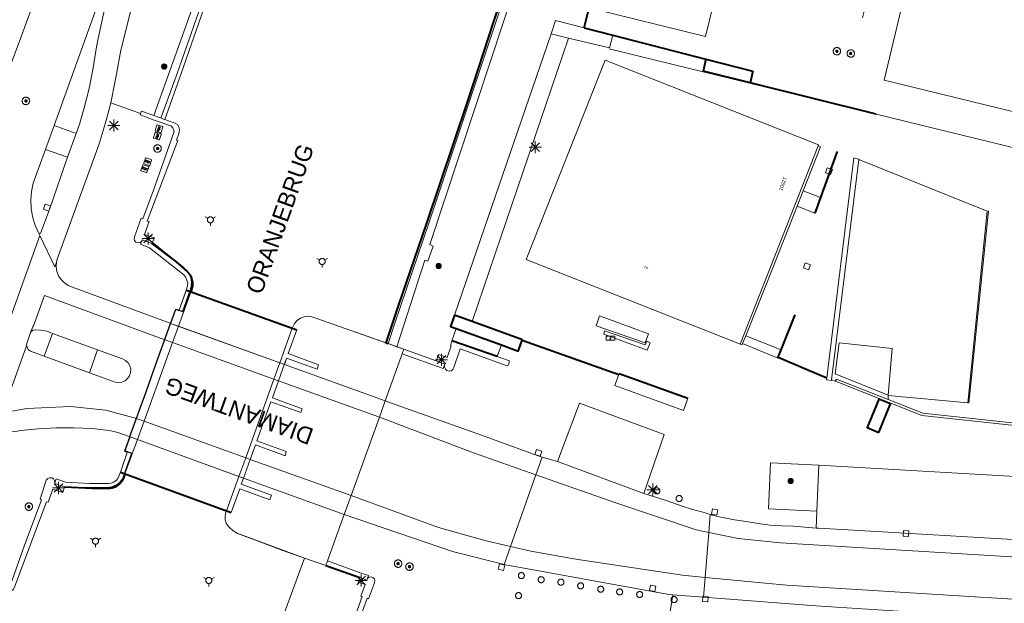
# Model space of a CAD drawing. Header units: metres. Extents: x 135779 to 137489, y 452643 to 455118.
# Tile 259 of 489: x 136609 to 136691, y 453888 to 453937. Entities that reach past the tile are written whole.
import ezdxf
from ezdxf.enums import TextEntityAlignment as Align

# ---------------------------------------------------------------- set-up
doc = ezdxf.new("R2010")
doc.units = ezdxf.units.M
doc.linetypes.add('DGN_Style_4', pattern=[89.853097, 44.898487, -22.449243, 0.056123, -22.449243])
for name, color, linetype, lineweight in [('B-WA-OB-KADEMUUR-G', 132, 'Continuous', 30), ('KTop_BTD_Groenvoorziening', 62, 'Continuous', 13), ('KTop_GBI_Toegangstrap', 40, 'Continuous', 40), ('KTop_KST_KAST', 40, 'Continuous', 13), ('KTop_NAR_Huisnummer tijdelijk (t)', 7, 'Continuous', 13), ('KTop_OBD__dek', 7, 'Continuous', 0), ('KTop_OBD__landhoofd', 7, 'Continuous', 0), ('KTop_OBW_Overig Plus', 1, 'Continuous', 13), ('KTop_ORL_Kunstwerk (t)', 7, 'Continuous', 13), ('KTop_ORL_Weg_Straatnaam (t)', 7, 'Continuous', 13), ('KTop_OTD_Open verharding', 15, 'Continuous', 13), ('KTop_PAL_Afsluitpaal', 222, 'Continuous', 13), ('KTop_PAL_Lichtmast', 40, 'Continuous', 13), ('KTop_PND_Grondvlaksituatie van BAG-pand [tachy]', 1, 'Continuous', 13), ('KTop_PUT_Inspectie- of rioolput', 15, 'Continuous', 13), ('KTop_PUT_Kolk', 15, 'Continuous', 13), ('KTop_PUT_PUT', 15, 'Continuous', 13), ('KTop_SHD_Damwand (l)', 1, 'Continuous', 40), ('KTop_SHD_Hek (l)', 15, 'DGN_Style_4', 40), ('KTop_SHD_Kademuur', 16, 'Continuous', 13), ('KTop_SHD_Muur', 15, 'Continuous', 13), ('KTop_SHD_Muur (l)', 15, 'Continuous', 40), ('KTop_VGO_Boom', 92, 'Continuous', 13), ('KTop_WGD_Fietspad', 40, 'Continuous', 13), ('KTop_WGD_Parkeervlak', 251, 'Continuous', 13), ('KTop_WGD_Rijbaan_Lokale weg', 251, 'Continuous', 13), ('KTop_WGD_Rijbaan_Lokale weg_fietsstrook', 40, 'Continuous', 13), ('KTop_WGD_Rijbaan_Lokale weg_verkeersdrempel', 40, 'Continuous', 13), ('KTop_WGD_Voetpad', 251, 'Continuous', 13), ('KTop_WGD_Voetpad op trap', 251, 'Continuous', 13), ('KTop_WGI_Molgoot (l)', 40, 'Continuous', 13), ('KTop_WTD_Waterloop', 150, 'Continuous', 13), ('KTop_WTI_Meerpaal', 150, 'Continuous', 13)]:
    doc.layers.add(name, color=color, linetype=linetype, lineweight=lineweight)
doc.styles.add('Style-ROVU', font='ROVU.shx')
doc.styles.add('Style-ROVUCURSIEF', font='ROVUCURSIEF.shx')

# ---------------------------------------------------------------- blocks, each defined once
blk = doc.blocks.new('KST_KAST')
at = {"layer": 'KTop_KST_KAST', "flags": 128}
blk.add_lwpolyline([(-0.365, 0.169), (0.365, 0.169), (0.365, -0.169), (-0.365, -0.169), (-0.365, 0.169)], close=True, dxfattribs=at)
blk.add_lwpolyline([(0.045, 0.146), (-0.045, 0), (0.045, 0), (-0.045, -0.146)], dxfattribs=at)
blk = doc.blocks.new('PAL_Lichtmast')
at = {"layer": 'KTop_PAL_Lichtmast'}
for p, q in [((-0.354, -0.354), (0.354, 0.354)), ((0.354, -0.354), (-0.354, 0.354)), ((0, -0.5), (0, 0.5)), ((-0.5, 0), (0.5, 0))]:
    blk.add_line(p, q, dxfattribs=at)
blk = doc.blocks.new('PAL_Afsluitpaal')
at = {"layer": 'KTop_PAL_Afsluitpaal', "flags": 128}
blk.add_lwpolyline([(0.25, 0), (0.249, 0.026), (0.245, 0.052), (0.238, 0.077), (0.228, 0.102), (0.217, 0.125), (0.202, 0.147), (0.186, 0.167), (0.167, 0.186), (0.147, 0.202), (0.125, 0.217), (0.102, 0.228), (0.077, 0.238), (0.052, 0.245), (0.026, 0.249), (0, 0.25), (-0.026, 0.249), (-0.052, 0.245), (-0.077, 0.238), (-0.102, 0.228), (-0.125, 0.217), (-0.147, 0.202), (-0.167, 0.186), (-0.186, 0.167), (-0.202, 0.147), (-0.217, 0.125), (-0.228, 0.102), (-0.238, 0.077), (-0.245, 0.052), (-0.249, 0.026), (-0.25, 0), (-0.249, -0.026), (-0.245, -0.052), (-0.238, -0.077), (-0.228, -0.102), (-0.217, -0.125), (-0.202, -0.147), (-0.186, -0.167), (-0.167, -0.186), (-0.147, -0.202), (-0.125, -0.217), (-0.102, -0.228), (-0.077, -0.238), (-0.052, -0.245), (-0.026, -0.249), (0, -0.25), (0.026, -0.249), (0.052, -0.245), (0.077, -0.238), (0.102, -0.228), (0.125, -0.217), (0.147, -0.202), (0.167, -0.186), (0.186, -0.167), (0.202, -0.147), (0.217, -0.125), (0.228, -0.102), (0.238, -0.077), (0.245, -0.052), (0.249, -0.026), (0.25, 0)], dxfattribs=at)
blk = doc.blocks.new('PUT_PUT')
at = {"layer": 'KTop_PUT_PUT', "flags": 128}
blk.add_lwpolyline([(-0.264, -0.225), (-0.264, 0.225), (-0.264, 0.229), (-0.263, 0.233), (-0.262, 0.237), (-0.261, 0.241), (-0.259, 0.245), (-0.257, 0.248), (-0.254, 0.251), (-0.251, 0.254), (-0.248, 0.257), (-0.245, 0.259), (-0.241, 0.261), (-0.237, 0.262), (-0.233, 0.263), (-0.229, 0.264), (-0.225, 0.264), (0.225, 0.264), (0.229, 0.264), (0.233, 0.263), (0.237, 0.262), (0.241, 0.261), (0.245, 0.259), (0.248, 0.257), (0.251, 0.254), (0.254, 0.251), (0.257, 0.248), (0.259, 0.245), (0.261, 0.241), (0.262, 0.237), (0.263, 0.233), (0.264, 0.229), (0.264, 0.225), (0.264, -0.225), (0.264, -0.229), (0.263, -0.233), (0.262, -0.237), (0.261, -0.241), (0.259, -0.245), (0.257, -0.248), (0.254, -0.251), (0.251, -0.254), (0.248, -0.257), (0.245, -0.259), (0.241, -0.261), (0.237, -0.262), (0.233, -0.263), (0.229, -0.264), (0.225, -0.264), (-0.225, -0.264), (-0.229, -0.264), (-0.233, -0.263), (-0.237, -0.262), (-0.241, -0.261), (-0.245, -0.259), (-0.248, -0.257), (-0.251, -0.254), (-0.254, -0.251), (-0.257, -0.248), (-0.259, -0.245), (-0.261, -0.241), (-0.262, -0.237), (-0.263, -0.233), (-0.264, -0.229), (-0.264, -0.225)], dxfattribs=at)
for points in [[(-0.149, 0.083), (-0.194, 0.083), (-0.194, -0.083), (-0.17, -0.083), (-0.17, 0.066), (-0.156, 0.066), (-0.148, 0.065), (-0.14, 0.064), (-0.132, 0.062), (-0.125, 0.057), (-0.121, 0.049), (-0.119, 0.041), (-0.119, 0.033), (-0.121, 0.025), (-0.125, 0.017), (-0.13, 0.01), (-0.137, 0.006), (-0.145, 0.003), (-0.153, 0.001), (-0.161, 0.001), (-0.17, 0.001), (-0.17, -0.017), (-0.16, -0.017), (-0.147, -0.016), (-0.135, -0.014), (-0.123, -0.009), (-0.112, -0.002), (-0.103, 0.007), (-0.097, 0.019), (-0.095, 0.031), (-0.094, 0.044), (-0.096, 0.057), (-0.102, 0.068), (-0.112, 0.077), (-0.124, 0.081), (-0.137, 0.083), (-0.149, 0.083)], [(-0.044, 0.083), (-0.068, 0.083), (-0.068, -0.022), (-0.067, -0.036), (-0.065, -0.051), (-0.059, -0.064), (-0.049, -0.075), (-0.037, -0.082), (-0.023, -0.086), (-0.008, -0.087), (0.007, -0.087), (0.021, -0.083), (0.033, -0.075), (0.043, -0.065), (0.049, -0.051), (0.051, -0.037), (0.052, -0.022), (0.052, 0.083), (0.031, 0.083), (0.031, -0.023), (0.031, -0.033), (0.03, -0.043), (0.027, -0.052), (0.021, -0.06), (0.013, -0.066), (0.004, -0.069), (-0.006, -0.07), (-0.016, -0.069), (-0.026, -0.065), (-0.034, -0.06), (-0.04, -0.051), (-0.043, -0.042), (-0.044, -0.032), (-0.044, -0.022), (-0.044, 0.083)], [(0.074, 0.083), (0.074, 0.066), (0.133, 0.066), (0.133, -0.083), (0.156, -0.083), (0.156, 0.066), (0.215, 0.066), (0.215, 0.083), (0.074, 0.083)]]:
    blk.add_lwpolyline(points, close=True, dxfattribs=at)
blk = doc.blocks.new('PUT_Kolk')
at = {"layer": 'KTop_PUT_Kolk', "flags": 128}
blk.add_lwpolyline([(0.225, -0.225), (0.225, 0.225), (-0.225, 0.225), (-0.225, -0.225), (0.225, -0.225)], dxfattribs=at)
blk = doc.blocks.new('PUT_Inspectie-_of_rioolput')
at = {"layer": 'KTop_PUT_Inspectie- of rioolput', "flags": 128}
for points in [[(0.31, 0), (0.308, 0.032), (0.303, 0.064), (0.294, 0.095), (0.283, 0.126), (0.268, 0.155), (0.25, 0.182), (0.23, 0.207), (0.207, 0.23), (0.182, 0.25), (0.154, 0.268), (0.126, 0.283), (0.095, 0.294), (0.064, 0.303), (0.032, 0.308), (0, 0.309), (-0.032, 0.308), (-0.064, 0.303), (-0.096, 0.294), (-0.126, 0.283), (-0.155, 0.268), (-0.182, 0.25), (-0.207, 0.23), (-0.23, 0.207), (-0.25, 0.182), (-0.268, 0.154), (-0.283, 0.126), (-0.294, 0.095), (-0.303, 0.064), (-0.308, 0.032), (-0.309, 0), (-0.308, -0.032), (-0.303, -0.064), (-0.294, -0.096), (-0.283, -0.126), (-0.268, -0.155), (-0.25, -0.182), (-0.23, -0.207), (-0.207, -0.23), (-0.182, -0.25), (-0.155, -0.268), (-0.126, -0.283), (-0.096, -0.294), (-0.064, -0.303), (-0.032, -0.308), (0, -0.309), (0.032, -0.308), (0.064, -0.303), (0.095, -0.294), (0.126, -0.283), (0.155, -0.268), (0.182, -0.25), (0.207, -0.23), (0.23, -0.207), (0.25, -0.182), (0.268, -0.155), (0.283, -0.126), (0.294, -0.096), (0.303, -0.064), (0.308, -0.032), (0.31, 0)], [(0.095, 0), (0.094, 0.009), (0.092, 0.019), (0.09, 0.029), (0.086, 0.038), (0.082, 0.047), (0.076, 0.055), (0.07, 0.063), (0.063, 0.07), (0.055, 0.076), (0.047, 0.082), (0.038, 0.086), (0.029, 0.09), (0.019, 0.092), (0.009, 0.094), (0, 0.094), (-0.01, 0.094), (-0.02, 0.092), (-0.029, 0.09), (-0.039, 0.086), (-0.048, 0.082), (-0.056, 0.076), (-0.064, 0.07), (-0.071, 0.063), (-0.077, 0.055), (-0.082, 0.047), (-0.087, 0.038), (-0.09, 0.029), (-0.093, 0.019), (-0.094, 0.009), (-0.095, 0), (-0.094, -0.01), (-0.093, -0.02), (-0.09, -0.029), (-0.087, -0.039), (-0.082, -0.048), (-0.077, -0.056), (-0.071, -0.064), (-0.064, -0.071), (-0.056, -0.077), (-0.047, -0.082), (-0.039, -0.087), (-0.029, -0.09), (-0.02, -0.093), (-0.01, -0.094), (0, -0.095), (0.009, -0.094), (0.019, -0.093), (0.029, -0.09), (0.038, -0.087), (0.047, -0.082), (0.055, -0.077), (0.063, -0.071), (0.07, -0.064), (0.076, -0.056), (0.082, -0.047), (0.086, -0.039), (0.09, -0.029), (0.092, -0.02), (0.094, -0.01), (0.095, 0)], [(0.035, 0), (0.034, 0.003), (0.034, 0.007), (0.033, 0.01), (0.031, 0.014), (0.03, 0.017), (0.028, 0.02), (0.026, 0.023), (0.023, 0.026), (0.02, 0.028), (0.017, 0.03), (0.014, 0.031), (0.01, 0.033), (0.007, 0.034), (0.003, 0.034), (0, 0.034), (-0.004, 0.034), (-0.007, 0.034), (-0.011, 0.033), (-0.014, 0.031), (-0.018, 0.03), (-0.021, 0.028), (-0.023, 0.026), (-0.026, 0.023), (-0.028, 0.02), (-0.03, 0.017), (-0.032, 0.014), (-0.033, 0.01), (-0.034, 0.007), (-0.035, 0.003), (-0.035, 0), (-0.035, -0.004), (-0.034, -0.007), (-0.033, -0.011), (-0.032, -0.014), (-0.03, -0.018), (-0.028, -0.021), (-0.026, -0.023), (-0.023, -0.026), (-0.021, -0.028), (-0.017, -0.03), (-0.014, -0.032), (-0.011, -0.033), (-0.007, -0.034), (-0.004, -0.035), (0, -0.035), (0.003, -0.035), (0.007, -0.034), (0.01, -0.033), (0.014, -0.032), (0.017, -0.03), (0.02, -0.028), (0.023, -0.026), (0.026, -0.023), (0.028, -0.021), (0.03, -0.017), (0.031, -0.014), (0.033, -0.011), (0.034, -0.007), (0.034, -0.004), (0.035, 0)], [(0.01, 0.02), (0.007, 0.02), (0.005, 0.021), (0.003, 0.022), (0.001, 0.022), (-0.001, 0.022), (-0.004, 0.022), (-0.006, 0.021), (-0.008, 0.02), (-0.01, 0.019), (-0.012, 0.018), (-0.014, 0.017), (-0.016, 0.015), (-0.017, 0.013), (-0.019, 0.012), (-0.02, 0.009), (-0.021, 0.007), (-0.022, 0.005), (-0.022, 0.003), (-0.022, 0.001), (-0.022, -0.001), (-0.022, -0.004), (-0.022, -0.006), (-0.021, -0.008), (-0.02, -0.01), (-0.019, -0.012), (-0.017, -0.014), (-0.016, -0.016), (-0.014, -0.017), (-0.012, -0.019), (-0.01, -0.02), (-0.008, -0.021), (-0.006, -0.022), (-0.003, -0.022), (-0.001, -0.022), (0.001, -0.022), (0.003, -0.022), (0.005, -0.022), (0.008, -0.021), (0.01, -0.02), (0.012, -0.019), (0.014, -0.017), (0.015, -0.016), (0.017, -0.014), (0.018, -0.012), (0.02, -0.01), (0.02, -0.008), (0.021, -0.006), (0.022, -0.003), (0.022, -0.001), (0.022, 0.001), (0.022, 0.003), (0.021, 0.005), (0.02, 0.008), (0.019, 0.01), (0.018, 0.012), (0.017, 0.014), (0.015, 0.015), (0.013, 0.017), (0.012, 0.018), (0.01, 0.02)]]:
    blk.add_lwpolyline(points, dxfattribs=at)
blk = doc.blocks.new('WTI_Meerpaal')
at = {"layer": 'KTop_WTI_Meerpaal'}
for p, q in [((-0.216, 0.125), (-0.432, 0.25)), ((0.216, 0.125), (0.432, 0.25)), ((0, -0.25), (0, -0.5))]:
    blk.add_line(p, q, dxfattribs=at)
at = {"layer": 'KTop_WTI_Meerpaal', "flags": 128}
blk.add_lwpolyline([(0.25, 0), (0.248, 0.026), (0.245, 0.051), (0.238, 0.077), (0.228, 0.101), (0.217, 0.125), (0.202, 0.146), (0.186, 0.167), (0.167, 0.185), (0.147, 0.202), (0.125, 0.216), (0.102, 0.228), (0.077, 0.237), (0.052, 0.244), (0.026, 0.248), (0, 0.25), (-0.026, 0.249), (-0.052, 0.245), (-0.077, 0.238), (-0.102, 0.228), (-0.125, 0.217), (-0.147, 0.202), (-0.167, 0.186), (-0.186, 0.167), (-0.202, 0.147), (-0.217, 0.125), (-0.228, 0.102), (-0.238, 0.077), (-0.245, 0.052), (-0.249, 0.026), (-0.25, 0), (-0.249, -0.026), (-0.245, -0.052), (-0.238, -0.077), (-0.229, -0.102), (-0.217, -0.125), (-0.203, -0.147), (-0.186, -0.167), (-0.168, -0.186), (-0.147, -0.202), (-0.125, -0.217), (-0.102, -0.228), (-0.078, -0.238), (-0.052, -0.245), (-0.027, -0.249), (0, -0.25), (0.026, -0.249), (0.051, -0.245), (0.077, -0.238), (0.101, -0.229), (0.125, -0.217), (0.146, -0.203), (0.167, -0.186), (0.185, -0.168), (0.202, -0.147), (0.216, -0.125), (0.228, -0.102), (0.237, -0.078), (0.244, -0.052), (0.248, -0.027), (0.25, -0.001)], dxfattribs=at)
blk = doc.blocks.new('VGO_Boom')
at = {"layer": 'KTop_VGO_Boom', "flags": 128}
for points in [[(0.215, 0), (0.214, 0.022), (0.21, 0.045), (0.204, 0.066), (0.196, 0.087), (0.186, 0.108), (0.174, 0.126), (0.16, 0.144), (0.144, 0.16), (0.126, 0.174), (0.107, 0.186), (0.087, 0.196), (0.066, 0.204), (0.045, 0.21), (0.022, 0.214), (-0.001, 0.215), (-0.023, 0.214), (-0.045, 0.21), (-0.067, 0.204), (-0.088, 0.196), (-0.108, 0.186), (-0.127, 0.174), (-0.144, 0.16), (-0.16, 0.144), (-0.174, 0.126), (-0.187, 0.107), (-0.197, 0.087), (-0.205, 0.066), (-0.211, 0.045), (-0.214, 0.022), (-0.215, -0.001), (-0.214, -0.023), (-0.211, -0.045), (-0.205, -0.067), (-0.197, -0.088), (-0.187, -0.108), (-0.174, -0.127), (-0.16, -0.144), (-0.144, -0.16), (-0.127, -0.174), (-0.108, -0.187), (-0.088, -0.197), (-0.067, -0.205), (-0.045, -0.211), (-0.023, -0.214), (0, -0.215), (0.022, -0.214), (0.045, -0.211), (0.066, -0.205), (0.087, -0.197), (0.108, -0.187), (0.126, -0.174), (0.144, -0.16), (0.16, -0.144), (0.174, -0.127), (0.186, -0.108), (0.196, -0.088), (0.204, -0.067), (0.21, -0.045), (0.214, -0.023), (0.215, -0.001)], [(0.155, 0), (0.154, 0.016), (0.152, 0.032), (0.147, 0.048), (0.142, 0.063), (0.134, 0.078), (0.125, 0.091), (0.115, 0.104), (0.104, 0.115), (0.091, 0.125), (0.077, 0.134), (0.063, 0.142), (0.048, 0.147), (0.032, 0.152), (0.016, 0.154), (-0.001, 0.155), (-0.017, 0.154), (-0.033, 0.152), (-0.048, 0.147), (-0.064, 0.142), (-0.078, 0.134), (-0.092, 0.125), (-0.104, 0.115), (-0.116, 0.104), (-0.126, 0.091), (-0.135, 0.077), (-0.142, 0.063), (-0.148, 0.048), (-0.152, 0.032), (-0.155, 0.016), (-0.155, -0.001), (-0.155, -0.017), (-0.152, -0.033), (-0.148, -0.048), (-0.142, -0.064), (-0.135, -0.078), (-0.126, -0.092), (-0.116, -0.104), (-0.104, -0.116), (-0.092, -0.126), (-0.078, -0.135), (-0.064, -0.142), (-0.048, -0.148), (-0.033, -0.152), (-0.017, -0.155), (0, -0.155), (0.016, -0.155), (0.032, -0.152), (0.048, -0.148), (0.063, -0.142), (0.078, -0.135), (0.091, -0.126), (0.104, -0.116), (0.115, -0.104), (0.125, -0.092), (0.134, -0.078), (0.142, -0.064), (0.147, -0.048), (0.152, -0.033), (0.154, -0.017), (0.155, -0.001)], [(0.095, 0), (0.094, 0.01), (0.093, 0.02), (0.09, 0.029), (0.087, 0.039), (0.082, 0.048), (0.077, 0.056), (0.071, 0.064), (0.064, 0.071), (0.056, 0.077), (0.047, 0.082), (0.039, 0.087), (0.029, 0.09), (0.02, 0.093), (0.01, 0.094), (-0.001, 0.095), (-0.01, 0.094), (-0.02, 0.093), (-0.03, 0.09), (-0.039, 0.087), (-0.048, 0.082), (-0.056, 0.077), (-0.064, 0.071), (-0.071, 0.064), (-0.077, 0.056), (-0.083, 0.047), (-0.087, 0.039), (-0.091, 0.029), (-0.093, 0.02), (-0.095, 0.01), (-0.095, -0.001), (-0.095, -0.01), (-0.093, -0.02), (-0.091, -0.03), (-0.087, -0.039), (-0.083, -0.048), (-0.077, -0.056), (-0.071, -0.064), (-0.064, -0.071), (-0.056, -0.077), (-0.048, -0.083), (-0.039, -0.087), (-0.03, -0.091), (-0.02, -0.093), (-0.01, -0.095), (0, -0.095), (0.01, -0.095), (0.02, -0.093), (0.029, -0.091), (0.039, -0.087), (0.048, -0.083), (0.056, -0.077), (0.064, -0.071), (0.071, -0.064), (0.077, -0.056), (0.082, -0.048), (0.087, -0.039), (0.09, -0.03), (0.093, -0.02), (0.094, -0.01), (0.095, -0.001)], [(0.035, 0), (0.035, 0.004), (0.034, 0.007), (0.033, 0.011), (0.032, 0.014), (0.03, 0.018), (0.028, 0.021), (0.026, 0.023), (0.023, 0.026), (0.021, 0.028), (0.017, 0.03), (0.014, 0.032), (0.011, 0.033), (0.007, 0.034), (0.004, 0.035), (-0.001, 0.035), (-0.004, 0.035), (-0.008, 0.034), (-0.011, 0.033), (-0.015, 0.032), (-0.018, 0.03), (-0.021, 0.028), (-0.024, 0.026), (-0.027, 0.023), (-0.029, 0.021), (-0.031, 0.017), (-0.032, 0.014), (-0.034, 0.011), (-0.035, 0.007), (-0.035, 0.004), (-0.035, -0.001), (-0.035, -0.004), (-0.035, -0.008), (-0.034, -0.011), (-0.032, -0.015), (-0.031, -0.018), (-0.029, -0.021), (-0.027, -0.024), (-0.024, -0.027), (-0.021, -0.029), (-0.018, -0.031), (-0.015, -0.032), (-0.011, -0.034), (-0.008, -0.035), (-0.004, -0.035), (0, -0.035), (0.004, -0.035), (0.007, -0.035), (0.011, -0.034), (0.014, -0.032), (0.018, -0.031), (0.021, -0.029), (0.023, -0.027), (0.026, -0.024), (0.028, -0.021), (0.03, -0.018), (0.032, -0.015), (0.033, -0.011), (0.034, -0.008), (0.035, -0.004), (0.035, 0)]]:
    blk.add_lwpolyline(points, dxfattribs=at)

msp = doc.modelspace()

# ---------------------------------------------------------------- linework, layer by layer
at = {"layer": 'B-WA-OB-KADEMUUR-G'}
for points in [[(136621.65, 453911.529, 3.125), (136622.072, 453912.679, 3.135), (136622.663, 453912.479, 3.137), (136623.272, 453914.186, 3.146), (136623.385, 453914.544, 3.144), (136623.408, 453914.92, 3.141), (136623.339, 453915.289, 3.139), (136623.201, 453915.6, 3.134), (136622.997, 453915.873, 3.128), (136622.739, 453916.095, 3.123), (136620.151, 453918.174, 3.032)], [(136612.899, 453897.918, 3.031), (136616.365, 453897.889, 3.116), (136616.762, 453897.937, 3.121), (136617.132, 453898.089, 3.126), (136617.448, 453898.335, 3.131), (136617.61, 453898.532, 3.135), (136617.735, 453898.753, 3.138), (136617.821, 453898.993, 3.142), (136618.418, 453900.696, 3.141), (136617.839, 453900.919, 3.137), (136618.25, 453902.063, 3.109), (136618.265, 453902.099, 2.998), (136619.603, 453905.81, 3), (136620.23, 453907.546, 3.006), (136621.638, 453911.49, 3.001), (136621.65, 453911.529, 3.125)]]:
    msp.add_polyline3d(points, dxfattribs=at)
at = {"layer": 'KTop_BTD_Groenvoorziening', "flags": 128}
msp.add_lwpolyline([(136656.775, 454030.317), (136645.8, 453999.686), (136635.436, 453970.929), (136626.819, 453947.249), (136623.7, 453938.393), (136620.256, 453928.715)], dxfattribs=at)
at = {"layer": 'KTop_GBI_Toegangstrap', "flags": 128}
msp.add_lwpolyline([(136680.417, 453902.455), (136681.371, 453904.819), (136680.393, 453905.213), (136679.439, 453902.849), (136680.417, 453902.455)], dxfattribs=at)
at = {"layer": 'KTop_OBD__dek', "flags": 128}
for points in [[(136632.111, 453910.962), (136622.955, 453914.277)], [(136627.684, 453898.645), (136628.246, 453900.213), (136628.681, 453901.419), (136631.141, 453900.52), (136631.231, 453900.876), (136628.806, 453901.765), (136629.968, 453904.999), (136632.451, 453904.099), (136632.556, 453904.415), (136630.084, 453905.323), (136630.588, 453906.725), (136631.264, 453908.604)]]:
    msp.add_lwpolyline(points, dxfattribs=at)
at = {"layer": 'KTop_OBD__landhoofd', "flags": 128}
msp.add_lwpolyline([(136621.636, 453911.491), (136621.151, 453910.133)], dxfattribs=at)
at = {"layer": 'KTop_OBW_Overig Plus', "flags": 128}
msp.add_lwpolyline([(136681.168, 453905.534), (136681.511, 453909.397), (136677.103, 453909.882), (136676.771, 453907.296), (136681.168, 453905.534)], dxfattribs=at)
at = {"layer": 'KTop_OTD_Open verharding', "flags": 128}
msp.add_lwpolyline([(136632.759, 453892.035), (136628.9, 453881.573), (136624.295, 453868.938), (136639.233, 453851.417)], dxfattribs=at)
at = {"layer": 'KTop_PND_Grondvlaksituatie van BAG-pand [tachy]', "flags": 128}
for points in [[(136679.041, 453936.823), (136679.359, 453938.028), (136682.217, 453937.334), (136681.903, 453936.038), (136680.84, 453931.661), (136702.465, 453926.38)], [(136675.37, 453926.213), (136675.405, 453926.302), (136657.693, 453933.315), (136651.151, 453916.794), (136668.714, 453909.843), (136668.887, 453909.775)], [(136668.887, 453909.775), (136675.37, 453926.213)]]:
    msp.add_lwpolyline(points, dxfattribs=at)
at = {"layer": 'KTop_SHD_Damwand (l)', "flags": 128}
msp.add_lwpolyline([(136657.825, 453964.024), (136655.58, 453957.672), (136648.441, 453936.522), (136646.299, 453929.996), (136642.843, 453919.712), (136640.518, 453912.959), (136639.497, 453909.881)], dxfattribs=at)
at = {"layer": 'KTop_SHD_Hek (l)', "flags": 128}
for points in [[(136620.087, 453918.12), (136622.113, 453916.582), (136623.02, 453915.8), (136623.236, 453915.543), (136623.386, 453915.243), (136623.46, 453914.915), (136623.456, 453914.58), (136623.372, 453914.254), (136623.283, 453914.068)], [(136622.948, 453914.258), (136632.107, 453910.951)], [(136639.497, 453909.881), (136639.687, 453909.818)], [(136612.839, 453897.937), (136615.138, 453897.815), (136616.464, 453897.808), (136616.798, 453897.851), (136617.113, 453897.97), (136617.39, 453898.161), (136617.615, 453898.411), (136617.775, 453898.708), (136617.857, 453899.007)], [(136617.485, 453899.154), (136626.669, 453895.82)], [(136634.511, 453891.414), (136637.332, 453890.415)]]:
    msp.add_lwpolyline(points, dxfattribs=at)
at = {"layer": 'KTop_SHD_Kademuur', "flags": 128}
for points in [[(136657.825, 453964.024), (136656.162, 453959.319), (136655.58, 453957.672), (136639.497, 453909.881)], [(136639.687, 453909.818), (136640.249, 453911.514), (136643.08, 453919.79), (136648.631, 453936.459), (136656.325, 453959.181)], [(136619.149, 453928.894), (136619.218, 453929.074), (136620.256, 453928.715)], [(136619.149, 453928.894), (136619.102, 453928.772), (136620.279, 453928.334), (136621.66, 453927.868), (136621.813, 453927.716), (136621.901, 453927.519), (136621.913, 453927.311), (136620.22, 453922.547), (136619.339, 453920.149), (136619.208, 453920.218), (136618.655, 453918.671), (136618.614, 453918.512), (136618.652, 453918.351), (136618.76, 453918.227), (136618.913, 453918.167), (136619.077, 453918.185), (136619.213, 453918.278)], [(136620.087, 453918.12), (136620.295, 453918.593), (136619.486, 453918.864), (136619.867, 453919.947), (136619.706, 453919.97), (136622.239, 453926.641), (136622.125, 453926.684), (136622.314, 453927.232), (136622.362, 453927.348), (136622.388, 453927.571), (136622.335, 453927.788), (136622.209, 453927.973), (136622.027, 453928.103), (136621.086, 453928.428)], [(136620.256, 453928.715), (136620.731, 453928.551)], [(136621.086, 453928.428), (136620.731, 453928.551)], [(136620.087, 453918.12), (136619.291, 453918.413), (136619.274, 453918.373), (136619.213, 453918.278)], [(136612.039, 453898.269), (136612.021, 453898.442), (136611.928, 453898.588), (136611.779, 453898.679), (136611.606, 453898.694), (136611.444, 453898.631), (136611.327, 453898.503), (136610.814, 453896.912), (136610.939, 453896.858), (136609.493, 453893.007), (136608.486, 453890.188), (136608.419, 453889.979), (136608.279, 453889.793), (136608.085, 453889.665), (136607.859, 453889.609), (136605.376, 453890.481), (136605.339, 453890.387)], [(136607.082, 453889.474), (136607.699, 453889.247), (136607.928, 453889.176), (136608.167, 453889.184), (136608.391, 453889.27), (136608.574, 453889.424), (136608.697, 453889.63), (136608.718, 453889.691), (136611.353, 453896.707), (136611.484, 453896.655), (136611.865, 453897.744), (136612.703, 453897.474), (136612.839, 453897.937)], [(136612.039, 453898.269), (136612.027, 453898.209), (136612.839, 453897.937)]]:
    msp.add_lwpolyline(points, dxfattribs=at)
at = {"layer": 'KTop_SHD_Kademuur'}
for points in [[(136621.168, 453928.404, 2.079), (136622.514, 453932.223, 1.886), (136629.24, 453951.504, 1.105), (136633.421, 453963.098, 1.117), (136642.398, 453987.81, 1.124), (136643.237, 453990.187, 1.128), (136649.652, 454008.056, 1.118), (136656.983, 454028.302, 1.081), (136663.75, 454047.154, 1.048), (136677.2, 454084.34, 1.024), (136681.021, 454094.909, 1.021), (136684.425, 454104.248, 1.017), (136685.38, 454107.114, 1.013), (136695.373, 454135.698, 0.994)], [(136620.844, 453928.514, 2.089), (136622.2, 453932.294, 1.901), (136627.414, 453947.163, 1.101), (136628.654, 453950.811, 1.115)]]:
    msp.add_polyline3d(points, dxfattribs=at)
at = {"layer": 'KTop_SHD_Muur', "flags": 128}
for points in [[(136678.74, 453925.082), (136678.706, 453925.093), (136678.332, 453925.212), (136676.095, 453906.977), (136676.074, 453906.813), (136676.471, 453906.764), (136676.478, 453906.816)], [(136678.74, 453925.082), (136676.478, 453906.816)], [(136657.645, 453910.876), (136657.584, 453910.586), (136661.174, 453909.258), (136661.43, 453909.888), (136661.15, 453910.015), (136661.027, 453909.701), (136657.645, 453910.876)], [(136643.675, 453908.377), (136641.004, 453909.342)], [(136644.986, 453910.04), (136644.951, 453909.929), (136644.867, 453909.659), (136644.928, 453909.637), (136644.59, 453908.658), (136643.871, 453908.907), (136643.675, 453908.377)], [(136644.375, 453908.042), (136644.367, 453907.864), (136644.437, 453907.699), (136644.572, 453907.581), (136644.744, 453907.533), (136644.92, 453907.563), (136645.066, 453907.666), (136645.153, 453907.822), (136645.664, 453909.374), (136649.498, 453908.001), (136649.618, 453907.958), (136649.645, 453908.031), (136649.666, 453908.088), (136649.772, 453908.375), (136648.745, 453908.732)], [(136648.745, 453908.732), (136644.986, 453910.04)], [(136640.867, 453908.963), (136644.268, 453907.741), (136644.375, 453908.042)], [(136643.675, 453908.377), (136644.403, 453908.117), (136644.375, 453908.042)], [(136676.78, 453906.689), (136676.907, 453906.87), (136677.257, 453906.732), (136681.181, 453905.174)], [(136676.78, 453906.689), (136676.947, 453906.631), (136683.979, 453903.84), (136696.066, 453902.558), (136696.075, 453902.76), (136684.054, 453904.034), (136681.181, 453905.174)], [(136634.511, 453891.414), (136637.332, 453890.415)], [(136634.647, 453891.79), (136634.647, 453891.79)], [(136637.989, 453890.343), (136638.059, 453890.578), (136637.466, 453890.792), (136634.647, 453891.79)], [(136635.14, 453882.259), (136635.591, 453882.095), (136636.33, 453884.12), (136637.958, 453888.694), (136638.071, 453888.657), (136638.567, 453889.991), (136638.598, 453890.152), (136638.551, 453890.309), (136638.435, 453890.425), (136638.279, 453890.474), (136638.118, 453890.445), (136637.989, 453890.343)], [(136637.332, 453890.415), (136637.211, 453890.04), (136637.782, 453889.827), (136637.421, 453888.87), (136637.535, 453888.833), (136635.912, 453884.286)], [(136637.989, 453890.343), (136637.924, 453890.202), (136637.332, 453890.415)]]:
    msp.add_lwpolyline(points, dxfattribs=at)
at = {"layer": 'KTop_SHD_Muur (l)', "flags": 128}
for points in [[(136655.966, 453935.992), (136656.363, 453937.646)], [(136655.966, 453935.992), (136658.326, 453935.387), (136666.059, 453933.404)], [(136666.059, 453933.404), (136665.821, 453932.408)], [(136666.059, 453933.404), (136669.963, 453932.403)], [(136680.18, 453928.838), (136669.733, 453931.435), (136665.821, 453932.408)], [(136669.963, 453932.403), (136669.733, 453931.435)], [(136676.951, 453925.755), (136676.898, 453925.608), (136675.567, 453921.922), (136675.099, 453920.626)], [(136645.196, 453912.178), (136644.856, 453911.245), (136645.343, 453911.067), (136649.084, 453909.706), (136650.492, 453909.194), (136650.543, 453909.332), (136650.82, 453910.095), (136650.832, 453910.127)], [(136650.832, 453910.127), (136646.675, 453911.64), (136645.196, 453912.178)], [(136672.299, 453909.296), (136673.461, 453912.205)], [(136648.745, 453908.732), (136644.986, 453910.04)], [(136650.82, 453910.095), (136658.825, 453907.25)], [(136672.029, 453908.619), (136672.052, 453908.676), (136672.299, 453909.296)], [(136672.052, 453908.676), (136674.529, 453907.635), (136676.095, 453906.977)], [(136664.55, 453905.249), (136658.85, 453907.321)]]:
    msp.add_lwpolyline(points, dxfattribs=at)
at = {"layer": 'KTop_WGD_Fietspad', "flags": 128}
for points in [[(136659.673, 454053.303), (136655.366, 454041.362), (136647.781, 454020.373), (136639.861, 453998.549), (136631.718, 453976.153), (136631.585, 453975.786), (136623.305, 453952.908), (136621.517, 453948.007), (136620.271, 453944.355), (136619.231, 453940.714), (136618.332, 453937.443), (136617.51, 453934.151), (136617.157, 453932.165), (136617.053, 453931.59), (136616.675, 453929.788)], [(136613.807, 453927.238), (136614.108, 453928.083), (136614.449, 453929.258), (136614.872, 453930.961), (136615.217, 453932.682), (136615.483, 453934.417), (136615.619, 453935.116), (136616.072, 453937.168), (136616.603, 453939.201), (136617.211, 453941.212), (136629.463, 453975.116), (136629.107, 453975.263)], [(136612.175, 453916.568), (136612.23, 453916.809), (136615.722, 453926.384), (136616.301, 453928.299), (136616.675, 453929.788)], [(136613.807, 453927.238), (136613.098, 453925.276)], [(136610.67, 453919.008), (136610.842, 453918.952), (136611.62, 453921.004), (136613.098, 453925.276)], [(136610.78, 453918.779), (136612.034, 453916.179), (136612.175, 453916.568)]]:
    msp.add_lwpolyline(points, dxfattribs=at)
at = {"layer": 'KTop_WGD_Parkeervlak', "flags": 128}
for points in [[(136653.757, 453900.043), (136660.9, 453897.399)], [(136675.267, 453895.928), (136675.425, 453899.734)], [(136675.208, 453894.524), (136675.398, 453894.509), (136677.37, 453894.404), (136693.438, 453893.474)]]:
    msp.add_lwpolyline(points, dxfattribs=at)
at = {"layer": 'KTop_WGD_Rijbaan_Lokale weg', "flags": 128}
for points in [[(136675.898, 454119.35), (136673.073, 454111.507), (136671.37, 454106.763), (136670.571, 454104.535), (136668.491, 454098.74), (136661.559, 454079.428), (136644.107, 454031.33), (136627.038, 453984.226), (136624.964, 453978.503), (136624.12, 453976.174), (136617.132, 453956.896), (136609.157, 453935.022), (136608.036, 453932.016), (136606.222, 453927.154), (136601.844, 453914.648), (136597.199, 453901.381), (136594.929, 453894.966), (136594.544, 453893.876), (136583.024, 453861.913), (136571.042, 453829.138), (136570.817, 453828.531), (136569.705, 453825.523), (136568.377, 453821.934), (136560.264, 453800)], [(136629.107, 453975.263), (136617.016, 453941.913), (136611.972, 453927.888)], [(136611.972, 453927.888), (136611.253, 453925.918)], [(136611.253, 453925.918), (136610.23, 453923.105), (136610.102, 453922.426), (136610.052, 453921.736), (136610.083, 453921.045), (136610.193, 453920.363), (136610.382, 453919.698), (136610.645, 453919.059), (136610.67, 453919.008)], [(136604.439, 453901.005), (136608.351, 453911.969), (136610.78, 453918.779)], [(136610.67, 453919.008), (136610.78, 453918.779)], [(136621.151, 453910.133), (136611.177, 453913.814), (136610.267, 453911.301), (136610.223, 453911.199), (136610.019, 453910.727)], [(136611.832, 453910.664), (136611.368, 453910.834), (136610.883, 453910.927), (136610.426, 453910.943), (136610.25, 453910.927), (136610.099, 453910.837), (136610.019, 453910.727)], [(136615.583, 453909.291), (136611.832, 453910.664)], [(136621.797, 453909.9), (136621.151, 453910.133)], [(136609.713, 453909.815), (136609.65, 453909.556), (136607.684, 453904.083), (136609.712, 453904.441), (136613.334, 453904.592), (136616.277, 453904.29), (136618.817, 453903.593)], [(136609.713, 453909.815), (136609.697, 453909.686), (136609.735, 453909.482), (136609.847, 453909.307), (136610.016, 453909.187), (136611.161, 453908.776)], [(136630.214, 453906.86), (136621.797, 453909.9)], [(136611.161, 453908.776), (136614.902, 453907.383)], [(136614.902, 453907.383), (136617.038, 453906.622), (136617.319, 453906.582), (136617.601, 453906.62), (136617.86, 453906.735), (136618.077, 453906.918), (136618.235, 453907.154), (136618.322, 453907.424), (136618.33, 453907.708), (136618.258, 453907.983), (136618.114, 453908.227), (136617.907, 453908.422), (136617.654, 453908.551), (136615.583, 453909.291)], [(136638.961, 453903.701), (136630.588, 453906.725), (136630.214, 453906.86)], [(136651.959, 453898.939), (136646.772, 453900.757), (136638.961, 453903.701)], [(136618.817, 453903.593), (136619.436, 453903.371)], [(136619.436, 453903.371), (136627.872, 453900.347)], [(136627.872, 453900.347), (136628.246, 453900.213), (136636.612, 453897.214)], [(136651.959, 453898.939), (136649.848, 453892.989)], [(136636.612, 453897.214), (136643.867, 453894.569), (136647.715, 453893.475), (136649.848, 453892.989)], [(136666, 453890.428), (136666.304, 453894.165)], [(136853.15, 453886.763), (136852.744, 453885.929), (136849.755, 453885.93), (136820.791, 453884.979), (136808.487, 453885.023), (136800.337, 453885.514), (136773.359, 453887.136), (136741.929, 453889.136), (136734.788, 453889.514), (136672.241, 453893.286), (136668.732, 453893.664), (136666.304, 453894.165)], [(136665.868, 453888.799), (136666, 453890.428)], [(136666, 453890.428), (136672.769, 453889.777), (136705.821, 453887.74), (136734.587, 453886.077), (136774.114, 453883.665), (136808.298, 453881.552), (136821.318, 453880.707), (136821.446, 453879.128)], [(136706.655, 453886.164), (136706.646, 453886.165), (136701.822, 453886.442), (136688.78, 453887.19), (136684.61, 453887.45), (136675.186, 453888.083), (136665.868, 453888.799)]]:
    msp.add_lwpolyline(points, dxfattribs=at)
at = {"layer": 'KTop_WGD_Rijbaan_Lokale weg_fietsstrook', "flags": 128}
for points in [[(136622.288, 453911.256), (136621.636, 453911.491)], [(136630.704, 453908.222), (136622.288, 453911.256)], [(136610.019, 453910.727), (136609.713, 453909.815)], [(136631.078, 453908.087), (136630.704, 453908.222)], [(136618.277, 453902.081), (136618.888, 453901.858)], [(136618.888, 453901.858), (136627.309, 453898.782)], [(136652.473, 453900.39), (136651.959, 453898.939)], [(136627.309, 453898.782), (136627.684, 453898.645)], [(136666.304, 453894.165), (136666.423, 453895.635)], [(136649.848, 453892.989), (136649.322, 453891.505)]]:
    msp.add_lwpolyline(points, dxfattribs=at)
at = {"layer": 'KTop_WGD_Rijbaan_Lokale weg_verkeersdrempel', "flags": 128}
for points in [[(136666.304, 453894.165), (136665.26, 453894.381), (136658.507, 453896.645), (136651.959, 453898.939)], [(136649.848, 453892.989), (136651.526, 453892.607), (136655.262, 453891.928), (136664.128, 453890.608), (136666, 453890.428)], [(136665.868, 453888.799), (136663.309, 453888.996)]]:
    msp.add_lwpolyline(points, dxfattribs=at)
at = {"layer": 'KTop_WGD_Voetpad', "flags": 128}
for points in [[(136640.425, 453909.551), (136642.739, 453916.731), (136642.978, 453916.648), (136643.439, 453917.886), (136643.144, 453918.018), (136656.743, 453959.077)], [(136656.363, 453937.646), (136656.366, 453937.646), (136666.02, 453935.277), (136666.687, 453937.997), (136657.03, 453940.367), (136656.363, 453937.646)], [(136654.669, 453935.143), (136658.057, 453934.338), (136658.326, 453935.387), (136655.966, 453935.992), (136653.589, 453936.602), (136653.209, 453935.496)], [(136653.209, 453935.496), (136645.196, 453912.178)], [(136646.675, 453911.64), (136654.669, 453935.143)], [(136666.059, 453933.404), (136665.821, 453932.408), (136669.733, 453931.435), (136669.963, 453932.403), (136666.059, 453933.404)], [(136616.675, 453929.788), (136619.149, 453928.894)], [(136611.972, 453927.888), (136613.807, 453927.238)], [(136613.098, 453925.276), (136611.253, 453925.918)], [(136675.37, 453926.213), (136675.568, 453926.135), (136674.13, 453922.488)], [(136681.181, 453905.174), (136681.169, 453905.506), (136687.785, 453904.895), (136689.402, 453920.793), (136678.74, 453925.082)], [(136673.626, 453921.207), (136675.099, 453920.626), (136675.567, 453921.922), (136674.13, 453922.488)], [(136673.626, 453921.207), (136671.608, 453916.086), (136669.364, 453910.468)], [(136619.213, 453918.278), (136619.147, 453918.063), (136619.889, 453917.767), (136622.74, 453915.512), (136622.883, 453915.341), (136623.059, 453914.848), (136623.057, 453914.633), (136622.99, 453914.373), (136622.318, 453912.533), (136622.048, 453912.636), (136621.636, 453911.491)], [(136612.175, 453916.568), (136612.155, 453916.184), (136612.214, 453915.805), (136612.351, 453915.446), (136612.559, 453915.123), (136612.829, 453914.851), (136613.15, 453914.639), (136613.507, 453914.499), (136621.526, 453911.531), (136621.636, 453911.491)], [(136622.955, 453914.277), (136622.318, 453912.533), (136622.048, 453912.636), (136621.636, 453911.491)], [(136632.111, 453910.962), (136631.738, 453911.098), (136622.955, 453914.277)], [(136639.497, 453909.881), (136633.681, 453911.931), (136633.372, 453912.047), (136633.044, 453912.085), (136632.717, 453912.044), (136632.409, 453911.925), (136632.138, 453911.736), (136631.921, 453911.487), (136631.77, 453911.194), (136631.737, 453911.095)], [(136645.196, 453912.178), (136644.856, 453911.245), (136645.343, 453911.067)], [(136661.012, 453909.88), (136661.296, 453910.618), (136657.234, 453912.127), (136656.941, 453911.274), (136661.012, 453909.88)], [(136621.636, 453911.491), (136631.078, 453908.087), (136631.264, 453908.604)], [(136631.738, 453911.098), (136631.737, 453911.095), (136630.704, 453908.222)], [(136631.738, 453911.098), (136632.111, 453910.962), (136631.402, 453908.987), (136633.911, 453908.048), (136633.806, 453907.697), (136631.264, 453908.604), (136631.078, 453908.087)], [(136631.264, 453908.604), (136633.806, 453907.697), (136633.911, 453908.048), (136631.402, 453908.987), (136632.111, 453910.962)], [(136645.343, 453911.067), (136644.986, 453910.04)], [(136649.084, 453909.706), (136650.492, 453909.194), (136650.543, 453909.332), (136650.82, 453910.095), (136650.832, 453910.127), (136646.675, 453911.64)], [(136611.161, 453908.776), (136611.832, 453910.664)], [(136641.004, 453909.342), (136637, 453910.761)], [(136669.108, 453909.825), (136672.029, 453908.619), (136672.052, 453908.676), (136672.299, 453909.296), (136669.364, 453910.468)], [(136639.497, 453909.881), (136639.687, 453909.818)], [(136639.687, 453909.818), (136641.004, 453909.342)], [(136639.687, 453909.818), (136640.425, 453909.551)], [(136641.004, 453909.342), (136640.425, 453909.551)], [(136641.004, 453909.342), (136640.867, 453908.963)], [(136648.745, 453908.732), (136649.084, 453909.706)], [(136669.108, 453909.825), (136669.061, 453909.706), (136668.887, 453909.775)], [(136615.583, 453909.291), (136614.902, 453907.383)], [(136639.457, 453905.071), (136640.867, 453908.963)], [(136630.704, 453908.222), (136630.214, 453906.86)], [(136631.078, 453908.087), (136639.457, 453905.071)], [(136658.825, 453907.25), (136658.526, 453906.429), (136658.498, 453906.352), (136664.212, 453904.275), (136664.24, 453904.352), (136664.55, 453905.249), (136658.85, 453907.321), (136658.825, 453907.25)], [(136630.214, 453906.86), (136627.872, 453900.347)], [(136676.478, 453906.816), (136676.78, 453906.689)], [(136638.961, 453903.701), (136639.457, 453905.071)], [(136639.457, 453905.071), (136640.285, 453904.766), (136647.431, 453902.218), (136652.069, 453900.526), (136652.473, 453900.39)], [(136660.9, 453897.399), (136662.596, 453902.279), (136655.583, 453904.874), (136653.757, 453900.043)], [(136636.612, 453897.214), (136638.961, 453903.701)], [(136618.277, 453902.081), (136617.268, 453902.436), (136616.568, 453902.604), (136615.095, 453902.762), (136613.616, 453902.841), (136612.135, 453902.839), (136610.656, 453902.758), (136609.184, 453902.597), (136608.77, 453902.537), (136608.33, 453902.485), (136607.907, 453902.355), (136607.514, 453902.15), (136607.165, 453901.879), (136606.869, 453901.549), (136606.638, 453901.172)], [(136618.277, 453902.081), (136617.847, 453900.857), (136618.035, 453900.788), (136618.033, 453900.782), (136617.482, 453899.146), (136617.271, 453898.626), (136617.124, 453898.464), (136616.926, 453898.327), (136616.7, 453898.242), (136616.465, 453898.211), (136614.952, 453898.225), (136612.914, 453898.334), (136612.154, 453898.588), (136612.134, 453898.596), (136612.039, 453898.269)], [(136618.277, 453902.081), (136617.847, 453900.857), (136618.035, 453900.788), (136617.482, 453899.146), (136626.293, 453895.958), (136626.669, 453895.82), (136627.376, 453897.779), (136629.867, 453896.847), (136630.011, 453897.249), (136627.504, 453898.154), (136627.684, 453898.645)], [(136627.684, 453898.645), (136618.277, 453902.081)], [(136627.872, 453900.347), (136627.309, 453898.782)], [(136652.473, 453900.39), (136653.757, 453900.043)], [(136675.425, 453899.734), (136671.416, 453899.921), (136671.239, 453896.116), (136675.267, 453895.928)], [(136693.746, 453898.682), (136693.653, 453898.688), (136675.425, 453899.734)], [(136627.309, 453898.782), (136626.293, 453895.958)], [(136627.684, 453898.645), (136627.504, 453898.154), (136630.011, 453897.249), (136629.867, 453896.847), (136627.376, 453897.779), (136626.669, 453895.82), (136626.293, 453895.958)], [(136636.046, 453895.652), (136627.684, 453898.645)], [(136636.046, 453895.652), (136636.612, 453897.214)], [(136660.9, 453897.399), (136662.678, 453896.845), (136664.167, 453896.319), (136664.874, 453896.094), (136666.098, 453895.742), (136666.423, 453895.635)], [(136632.759, 453892.035), (136630.88, 453892.7), (136627.601, 453893.931), (136627.204, 453894.072), (136626.841, 453894.285), (136626.525, 453894.562), (136626.425, 453894.676), (136626.261, 453894.925), (136626.169, 453895.209), (136626.156, 453895.507), (136626.222, 453895.797), (136626.287, 453895.941)], [(136626.222, 453895.797), (136626.156, 453895.507), (136626.169, 453895.209), (136626.261, 453894.925), (136626.425, 453894.676), (136626.525, 453894.562), (136626.841, 453894.285), (136627.204, 453894.072)], [(136626.293, 453895.958), (136626.293, 453895.958), (136626.222, 453895.797)], [(136626.293, 453895.958), (136626.287, 453895.941), (136626.222, 453895.797)], [(136634.647, 453891.79), (136636.046, 453895.652)], [(136649.322, 453891.505), (136645.021, 453892.566), (136636.046, 453895.652)], [(136666.423, 453895.635), (136666.688, 453895.548), (136667.425, 453895.408), (136668.428, 453895.204), (136669.409, 453895.053), (136670.405, 453894.891), (136671.391, 453894.766), (136672.319, 453894.704), (136673.327, 453894.668), (136675.208, 453894.524)], [(136675.267, 453895.928), (136675.208, 453894.524)], [(136627.204, 453894.072), (136632.759, 453892.035)], [(136627.204, 453894.072), (136627.601, 453893.931), (136632.759, 453892.035)], [(136632.759, 453892.035), (136634.511, 453891.414)], [(136634.511, 453891.414), (136632.759, 453892.035)], [(136634.511, 453891.414), (136634.647, 453891.79)], [(136634.647, 453891.79), (136634.511, 453891.414)], [(136663.309, 453888.996), (136663.294, 453888.997), (136662.993, 453889.02), (136649.461, 453891.471), (136649.322, 453891.505)], [(136663.309, 453888.996), (136662.876, 453886.177), (136683.896, 453884.44), (136704.351, 453883.028), (136704.253, 453881.974), (136708.09, 453881.402)]]:
    msp.add_lwpolyline(points, dxfattribs=at)
at = {"layer": 'KTop_WGD_Voetpad op trap', "flags": 128}
for points in [[(136653.209, 453935.496), (136654.669, 453935.143)], [(136674.13, 453922.488), (136673.626, 453921.207)], [(136646.675, 453911.64), (136645.196, 453912.178)], [(136645.343, 453911.067), (136649.084, 453909.706)], [(136669.364, 453910.468), (136669.108, 453909.825)]]:
    msp.add_lwpolyline(points, dxfattribs=at)
at = {"layer": 'KTop_WGI_Molgoot (l)', "flags": 128}
for points in [[(136658.033, 453934.246), (136680.18, 453928.838), (136701.703, 453923.583)], [(136689.511, 453920.813), (136687.865, 453904.888)]]:
    msp.add_lwpolyline(points, dxfattribs=at)
at = {"layer": 'KTop_WTD_Waterloop', "flags": 128}
for points in [[(136622.288, 453911.256), (136623.372, 453914.254), (136623.456, 453914.58), (136623.46, 453914.915), (136623.386, 453915.243), (136623.236, 453915.543), (136623.02, 453915.8), (136622.113, 453916.582), (136620.087, 453918.12)], [(136621.797, 453909.9), (136622.288, 453911.256)], [(136619.436, 453903.371), (136621.797, 453909.9)], [(136618.888, 453901.858), (136619.436, 453903.371)], [(136612.839, 453897.937), (136615.138, 453897.815), (136616.464, 453897.808), (136616.798, 453897.851), (136617.113, 453897.97), (136617.39, 453898.161), (136617.615, 453898.411), (136617.775, 453898.708), (136617.857, 453899.007), (136618.888, 453901.858)]]:
    msp.add_lwpolyline(points, dxfattribs=at)

# ---------------------------------------------------------------- block references
at = {"layer": 'KTop_KST_KAST'}
msp.add_blockref('KST_KAST', (136658.137, 453910.273), dxfattribs=at)
at = {"layer": 'KTop_PAL_Afsluitpaal'}
for p in [(136661.989, 453897.609), (136663.838, 453896.97), (136650.745, 453890.577), (136652.386, 453890.24), (136654.026, 453890.031), (136655.663, 453889.731), (136650.509, 453888.921), (136657.328, 453889.447), (136658.902, 453889.225), (136660.558, 453889.015), (136663.417, 453888.588)]:
    msp.add_blockref('PAL_Afsluitpaal', p, dxfattribs=at)
at = {"layer": 'KTop_PAL_Lichtmast'}
for p in [(136616.936, 453927.903), (136651.904, 453926.11), (136619.782, 453918.53), (136644.124, 453908.478), (136612.343, 453897.842), (136661.649, 453897.703), (136637.459, 453890.173)]:
    msp.add_blockref('PAL_Lichtmast', p, dxfattribs=at)
at = {"layer": 'KTop_PUT_Inspectie- of rioolput'}
for p, rotation in [((136676.928, 453934.055), 346.8504240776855), ((136678.077, 453933.871), 346.8504240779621), ((136609.638, 453929.934), 159.539581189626), ((136620.562, 453925.989), 340.4361281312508), ((136609.878, 453896.295), 339.4195014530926), ((136640.516, 453891.569), 212.6688605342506), ((136641.462, 453891.323), 71.02477511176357)]:
    msp.add_blockref('PUT_Inspectie-_of_rioolput', p, dxfattribs=dict(at, rotation=rotation))
at = {"layer": 'KTop_PUT_Kolk'}
for p, rotation in [((136676.268, 453924.113), 340.145549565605), ((136611.386, 453921.093), 340.9157214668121), ((136674.434, 453916.228), 158.4924025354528), ((136652.155, 453900.761), 251.3950345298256), ((136666.796, 453895.864), 259.2442839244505), ((136682.661, 453894.07), 86.6874724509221), ((136649.09, 453891.27), 76.14256019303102), ((136661.651, 453889.522), 259.7335360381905), ((136666.011, 453888.644), 85.6059967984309)]:
    msp.add_blockref('PUT_Kolk', p, dxfattribs=dict(at, rotation=rotation))
at = {"layer": 'KTop_PUT_PUT'}
for p, rotation in [((136620.549, 453927.028), 71.35372033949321), ((136620.679, 453927.625), 71.35372034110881), ((136619.736, 453924.893), 340.4361281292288), ((136619.499, 453924.32), 340.4361281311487)]:
    msp.add_blockref('PUT_PUT', p, dxfattribs=dict(at, rotation=rotation))
at = {"layer": 'KTop_VGO_Boom'}
for p in [(136621.113, 453932.783), (136643.879, 453916.25), (136673.089, 453898.421)]:
    msp.add_blockref('VGO_Boom', p, dxfattribs=at)
at = {"layer": 'KTop_WTI_Meerpaal'}
for p in [(136624.942, 453920.076), (136634.22, 453916.622), (136615.412, 453893.429), (136624.813, 453890.174)]:
    msp.add_blockref('WTI_Meerpaal', p, dxfattribs=at)

# ---------------------------------------------------------------- texts
at = {"layer": 'KTop_NAR_Huisnummer tijdelijk (t)', "style": 'Style-ROVUCURSIEF'}
for s, rotation, p in [('1002T', 69.7, (136672.245, 453922.514)), ('2', 68.3, (136661.053, 453916.018))]:
    msp.add_text(s, height=0.3, rotation=rotation, dxfattribs=at).set_placement(p, align=Align.MIDDLE_LEFT)
at = {"layer": 'KTop_ORL_Kunstwerk (t)', "style": 'Style-ROVUCURSIEF'}
msp.add_text('ORANJEBRUG', height=1.4, rotation=70.29605, dxfattribs=at).set_placement((136629.184, 453913.806))
at = {"layer": 'KTop_ORL_Weg_Straatnaam (t)', "style": 'Style-ROVU'}
msp.add_text('DIAMANTWEG', height=1.4, rotation=160.11483, dxfattribs=at).set_placement((136633.609, 453902.703))

doc.saveas('drawing.dxf')
